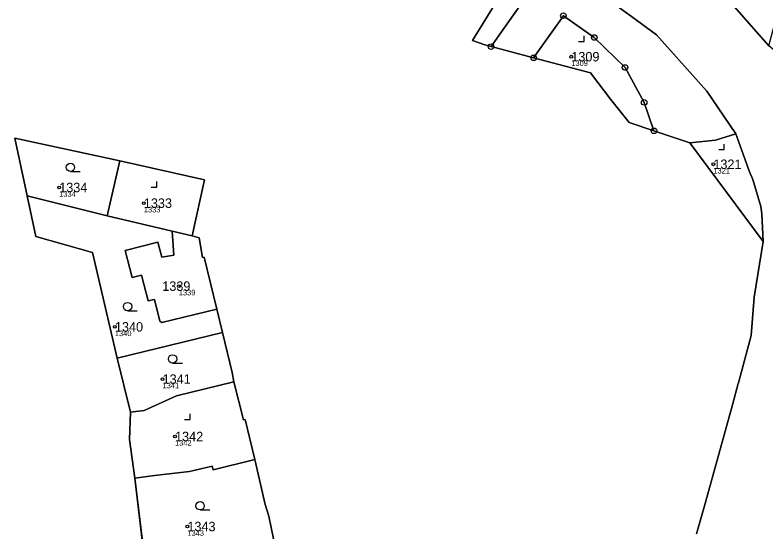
# Model space of a CAD drawing. Extents: x -690132 to -685994, y -975441 to -972444.
# Drawn here: x -687983.6 to -687848.8, y -974494 to -974401.2 of the extents above; entities that cross this region are included whole.
import ezdxf

# ---------------------------------------------------------------- set-up
doc = ezdxf.new("R2010")
doc.units = 0
for name, color, linetype in [('Definiční body', 7, 'Continuous'), ('Hranice parcel', 7, 'Continuous'), ('Parcelní čísla', 7, 'Continuous'), ('Polygon parcely', 7, 'Continuous'), ('Značky bodu BP', 7, 'Continuous'), ('Značky kultur', 7, 'Continuous')]:
    doc.layers.add(name, color=color, linetype=linetype)

msp = doc.modelspace()

# ---------------------------------------------------------------- linework, layer by layer
at = {"layer": 'Definiční body'}
for centre in [(-687883.71, -974408.69), (-687858.2, -974428), (-687975.66, -974432.17), (-687960.47, -974434.98), (-687954.19, -974449.87), (-687965.66, -974457.19), (-687957.1, -974466.56), (-687954.87, -974476.87), (-687952.65, -974493.03)]:
    msp.add_circle(centre, 0.25, dxfattribs=at)
at = {"layer": 'Hranice parcel'}
for p, q in [((-687857.14, -974396.59), (-687848.26, -974406.72)), ((-687898.12, -974406.87), (-687890.47, -974408.9)), ((-687868.87, -974422), (-687862.42, -974424.18)), ((-687862.42, -974424.18), (-687857.82, -974423.69)), ((-687857.82, -974423.69), (-687854.17, -974422.53)), ((-687862.42, -974424.18), (-687849.24, -974441.85)), ((-687967.07, -974437.24), (-687955.38, -974439.98)), ((-687849.24, -974441.85), (-687849.5, -974436.92)), ((-687955.38, -974439.98), (-687951.76, -974440.84)), ((-687946.34, -974458.22), (-687947.38, -974453.98)), ((-687965.25, -974462.79), (-687946.34, -974458.22)), ((-687965.25, -974462.79), (-687962.84, -974472.52)), ((-687962.08, -974484.34), (-687960.34, -974498.98))]:
    msp.add_line(p, q, dxfattribs=at)
for points in [[(-687854.17, -974422.53), (-687859.35, -974414.87), (-687868.42, -974404.77), (-687872.9, -974401.45), (-687875.04, -974399.92), (-687877.92, -974397.86), (-687890.23, -974388.82), (-687898.72, -974382.64), (-687904.89, -974378.14), (-687905.36, -974378.77)], [(-687898.12, -974406.87), (-687892.21, -974398.5), (-687894.66, -974396.77), (-687898.89, -974392.37), (-687904.46, -974389.85), (-687906.91, -974388.12), (-687908.93, -974390.98)], [(-687908.93, -974390.98), (-687905.49, -974393.3), (-687905.25, -974392.91), (-687902.61, -974394.56), (-687902.85, -974394.94), (-687897.03, -974398.57), (-687901.45, -974405.78), (-687899.21, -974406.58), (-687898.12, -974406.87)], [(-687890.47, -974408.9), (-687885.13, -974401.34), (-687879.59, -974405.25), (-687874.05, -974410.63), (-687870.63, -974416.89), (-687868.87, -974422)], [(-687890.47, -974408.9), (-687880.29, -974411.6), (-687878.96, -974413.33), (-687876.65, -974416.32)], [(-687876.65, -974416.32), (-687873.29, -974420.5), (-687868.87, -974422)], [(-687964.8, -974427.4), (-687983.63, -974423.33), (-687981.41, -974433.64)], [(-687849.5, -974436.92), (-687849.69, -974435.6), (-687851.11, -974430.71), (-687851.72, -974429.35), (-687854.17, -974422.53)], [(-687964.8, -974427.4), (-687966.72, -974435.71), (-687967.07, -974437.24)], [(-687951.76, -974440.84), (-687949.59, -974430.77), (-687964.8, -974427.4)], [(-687981.41, -974433.64), (-687969.22, -974436.74), (-687967.07, -974437.24)], [(-687981.41, -974433.64), (-687979.87, -974440.99), (-687969.68, -974443.83), (-687965.25, -974462.79)], [(-687955.38, -974439.98), (-687955.1, -974444.29), (-687957.26, -974444.7), (-687957.94, -974441.96), (-687963.81, -974443.48), (-687962.58, -974448.32), (-687960.86, -974447.92), (-687959.69, -974452.53), (-687958.58, -974452.3), (-687957.62, -974456.19), (-687957.25, -974456.41), (-687947.38, -974453.98)], [(-687947.38, -974453.98), (-687949.63, -974444.66), (-687949.92, -974444.74), (-687950.53, -974441.23), (-687951.76, -974440.84)], [(-687853.7, -974467.23), (-687851.43, -974458.73), (-687850.87, -974451.86), (-687849.24, -974441.85)], [(-687944.31, -974467.03), (-687944.58, -974465.38), (-687946.34, -974458.22)], [(-687962.84, -974472.52), (-687960.41, -974472.2), (-687954.59, -974469.55), (-687944.31, -974467.03)], [(-687940.53, -974481.01), (-687942.3, -974473.8), (-687942.59, -974473.87), (-687944.31, -974467.03)], [(-687861.2, -974494.35), (-687859.68, -974488.87), (-687854.79, -974471.17), (-687853.73, -974467.35), (-687853.7, -974467.23)], [(-687962.84, -974472.52), (-687963.05, -974477.4), (-687962.08, -974484.34)], [(-687962.08, -974484.34), (-687958.54, -974483.84), (-687952.24, -974483.18), (-687948.19, -974482.2), (-687948.02, -974482.88), (-687940.53, -974481.01)], [(-687937.38, -974498.93), (-687937.16, -974498.93), (-687937.16, -974495.23), (-687938.05, -974491.17), (-687938.66, -974489.06), (-687940.53, -974481.01)]]:
    msp.add_lwpolyline(points, dxfattribs=at)
at = {"layer": 'Polygon parcely'}
for points in [[(-687905.25, -974392.91), (-687902.61, -974394.56), (-687902.85, -974394.94), (-687897.03, -974398.57), (-687901.45, -974405.78), (-687899.21, -974406.58), (-687898.12, -974406.87), (-687892.21, -974398.5), (-687894.66, -974396.77), (-687898.89, -974392.37), (-687904.46, -974389.85), (-687906.91, -974388.12), (-687908.93, -974390.98), (-687905.49, -974393.3)], [(-687857.14, -974396.59), (-687848.26, -974406.72), (-687844.89, -974394.14)], [(-687873.29, -974420.5), (-687868.87, -974422), (-687870.63, -974416.89), (-687874.05, -974410.63), (-687879.59, -974405.25), (-687885.13, -974401.34), (-687890.47, -974408.9), (-687880.29, -974411.6), (-687878.96, -974413.33), (-687876.65, -974416.32)], [(-687983.63, -974423.33), (-687981.41, -974433.64), (-687969.22, -974436.74), (-687967.07, -974437.24), (-687966.72, -974435.71), (-687964.8, -974427.4)], [(-687851.72, -974429.35), (-687854.17, -974422.53), (-687857.82, -974423.69), (-687862.42, -974424.18), (-687849.24, -974441.85), (-687849.5, -974436.92), (-687849.69, -974435.6), (-687851.11, -974430.71)], [(-687967.07, -974437.24), (-687955.38, -974439.98), (-687951.76, -974440.84), (-687949.59, -974430.77), (-687964.8, -974427.4), (-687966.72, -974435.71)], [(-687979.87, -974440.99), (-687969.68, -974443.83), (-687965.25, -974462.79), (-687946.34, -974458.22), (-687947.38, -974453.98), (-687957.25, -974456.41), (-687957.62, -974456.19), (-687958.58, -974452.3), (-687959.69, -974452.53), (-687960.86, -974447.92), (-687962.58, -974448.32), (-687963.81, -974443.48), (-687957.94, -974441.96), (-687957.26, -974444.7), (-687955.1, -974444.29), (-687955.38, -974439.98), (-687967.07, -974437.24), (-687969.22, -974436.74), (-687981.41, -974433.64)], [(-687947.38, -974453.98), (-687949.63, -974444.66), (-687949.92, -974444.74), (-687950.53, -974441.23), (-687951.76, -974440.84), (-687955.38, -974439.98), (-687955.1, -974444.29), (-687957.26, -974444.7), (-687957.94, -974441.96), (-687963.81, -974443.48), (-687962.58, -974448.32), (-687960.86, -974447.92), (-687959.69, -974452.53), (-687958.58, -974452.3), (-687957.62, -974456.19), (-687957.25, -974456.41)], [(-687954.59, -974469.55), (-687944.31, -974467.03), (-687944.58, -974465.38), (-687946.34, -974458.22), (-687965.25, -974462.79), (-687962.84, -974472.52), (-687960.41, -974472.2)], [(-687962.08, -974484.34), (-687958.54, -974483.84), (-687952.24, -974483.18), (-687948.19, -974482.2), (-687948.02, -974482.88), (-687940.53, -974481.01), (-687942.3, -974473.8), (-687942.59, -974473.87), (-687944.31, -974467.03), (-687954.59, -974469.55), (-687960.41, -974472.2), (-687962.84, -974472.52), (-687963.05, -974477.4)], [(-687937.16, -974495.23), (-687938.05, -974491.17), (-687938.66, -974489.06), (-687940.53, -974481.01), (-687948.02, -974482.88), (-687948.19, -974482.2), (-687952.24, -974483.18), (-687958.54, -974483.84), (-687962.08, -974484.34), (-687960.34, -974498.98), (-687951.46, -974498.96), (-687941.36, -974498.94), (-687937.38, -974498.93), (-687937.16, -974498.93)]]:
    msp.add_lwpolyline(points, close=True, dxfattribs=at)
for points in [[(-687846.61, -974494.11), (-687839.67, -974468.89), (-687838.34, -974464.11), (-687838.02, -974462.95), (-687836.83, -974458.7), (-687836.97, -974458.68), (-687837.03, -974450.1), (-687837.41, -974450.06), (-687837.74, -974445.45), (-687837.36, -974445.55), (-687838.13, -974437.97), (-687838.49, -974434.4), (-687840.65, -974426.01), (-687841.65, -974422.11), (-687843.55, -974417.13), (-687843.87, -974417.26), (-687845.6, -974412.71), (-687845.27, -974412.59), (-687847.17, -974407.61), (-687848.26, -974406.72), (-687857.14, -974396.59)], [(-687861.2, -974494.35), (-687859.68, -974488.87), (-687854.79, -974471.17), (-687853.73, -974467.35), (-687853.7, -974467.23), (-687851.43, -974458.73), (-687850.87, -974451.86), (-687849.24, -974441.85), (-687862.42, -974424.18), (-687868.87, -974422), (-687873.29, -974420.5), (-687876.65, -974416.32), (-687878.96, -974413.33), (-687880.29, -974411.6), (-687890.47, -974408.9), (-687898.12, -974406.87), (-687899.21, -974406.58), (-687901.45, -974405.78), (-687897.03, -974398.57)], [(-687892.21, -974398.5), (-687898.12, -974406.87), (-687890.47, -974408.9), (-687885.13, -974401.34), (-687879.59, -974405.25), (-687874.05, -974410.63), (-687870.63, -974416.89), (-687868.87, -974422), (-687862.42, -974424.18), (-687857.82, -974423.69), (-687854.17, -974422.53), (-687859.35, -974414.87), (-687868.42, -974404.77), (-687872.9, -974401.45), (-687875.04, -974399.92)], [(-687875.04, -974399.92), (-687872.9, -974401.45), (-687868.42, -974404.77), (-687859.35, -974414.87), (-687854.17, -974422.53), (-687851.72, -974429.35), (-687851.11, -974430.71), (-687849.69, -974435.6), (-687849.5, -974436.92), (-687849.24, -974441.85), (-687850.87, -974451.86), (-687851.43, -974458.73), (-687853.7, -974467.23), (-687853.73, -974467.35), (-687854.79, -974471.17), (-687859.68, -974488.87), (-687861.2, -974494.35)], [(-687960.34, -974498.98), (-687962.08, -974484.34), (-687963.05, -974477.4), (-687962.84, -974472.52), (-687965.25, -974462.79), (-687969.68, -974443.83), (-687979.87, -974440.99), (-687981.41, -974433.64), (-687983.63, -974423.33), (-687964.8, -974427.4), (-687949.59, -974430.77), (-687951.76, -974440.84), (-687950.53, -974441.23), (-687949.92, -974444.74), (-687949.63, -974444.66), (-687947.38, -974453.98), (-687946.34, -974458.22), (-687944.58, -974465.38), (-687944.31, -974467.03), (-687942.59, -974473.87), (-687942.3, -974473.8), (-687940.53, -974481.01), (-687938.66, -974489.06), (-687938.05, -974491.17), (-687937.16, -974495.23)]]:
    msp.add_lwpolyline(points, dxfattribs=at)
at = {"layer": 'Značky bodu BP'}
for centre, radius in [((-687885.13, -974401.34), 0.5), ((-687885.13, -974401.34), 0.0303), ((-687879.59, -974405.25), 0.5), ((-687879.59, -974405.25), 0.0303), ((-687898.12, -974406.87), 0.5), ((-687898.12, -974406.87), 0.0303), ((-687890.47, -974408.9), 0.5), ((-687890.47, -974408.9), 0.0303), ((-687874.05, -974410.63), 0.5), ((-687874.05, -974410.63), 0.0303), ((-687870.63, -974416.89), 0.5), ((-687870.63, -974416.89), 0.0303), ((-687868.87, -974422), 0.5), ((-687868.87, -974422), 0.0303)]:
    msp.add_circle(centre, radius, dxfattribs=at)
at = {"layer": 'Značky kultur'}
for p, q in [((-687882.39, -974405.96), (-687881.39, -974405.96)), ((-687881.39, -974405.96), (-687881.39, -974404.96)), ((-687856.24, -974425.37), (-687856.24, -974424.37)), ((-687857.24, -974425.37), (-687856.24, -974425.37)), ((-687973.65, -974429.3), (-687971.9, -974429.3)), ((-687958.15, -974432.08), (-687958.15, -974431.08)), ((-687959.15, -974432.08), (-687958.15, -974432.08)), ((-687963.39, -974454.29), (-687961.64, -974454.29)), ((-687955.3, -974463.69), (-687953.55, -974463.69)), ((-687952.15, -974473.8), (-687952.15, -974472.8)), ((-687953.15, -974473.8), (-687952.15, -974473.8)), ((-687950.36, -974490.05), (-687948.61, -974490.05))]:
    msp.add_line(p, q, dxfattribs=at)
for centre in [(-687973.65, -974428.55), (-687963.39, -974453.54), (-687955.3, -974462.94), (-687950.36, -974489.3)]:
    msp.add_circle(centre, 0.75, dxfattribs=at)

# ---------------------------------------------------------------- texts
at = {"layer": 'Definiční body'}
for s, p in [('1309', (-687883.71, -974410.35)), ('1321', (-687858.2, -974429.66)), ('1334', (-687975.66, -974433.83)), ('1333', (-687960.47, -974436.64)), ('1339', (-687954.19, -974451.53)), ('1340', (-687965.66, -974458.85)), ('1341', (-687957.1, -974468.22)), ('1342', (-687954.87, -974478.53)), ('1343', (-687952.65, -974494.69))]:
    msp.add_text(s, height=1, dxfattribs=at).set_placement(p)
at = {"layer": 'Parcelní čísla'}
for s, p in [('1309', (-687883.71, -974409.54)), ('1321', (-687858.2, -974428.85)), ('1334', (-687975.66, -974433.02)), ('1333', (-687960.47, -974435.83)), ('1339', (-687957.16, -974450.72)), ('1340', (-687965.66, -974458.04)), ('1341', (-687957.1, -974467.41)), ('1342', (-687954.87, -974477.72)), ('1343', (-687952.65, -974493.88))]:
    msp.add_text(s, height=1.7, dxfattribs=at).set_placement(p)

doc.saveas('drawing.dxf')
